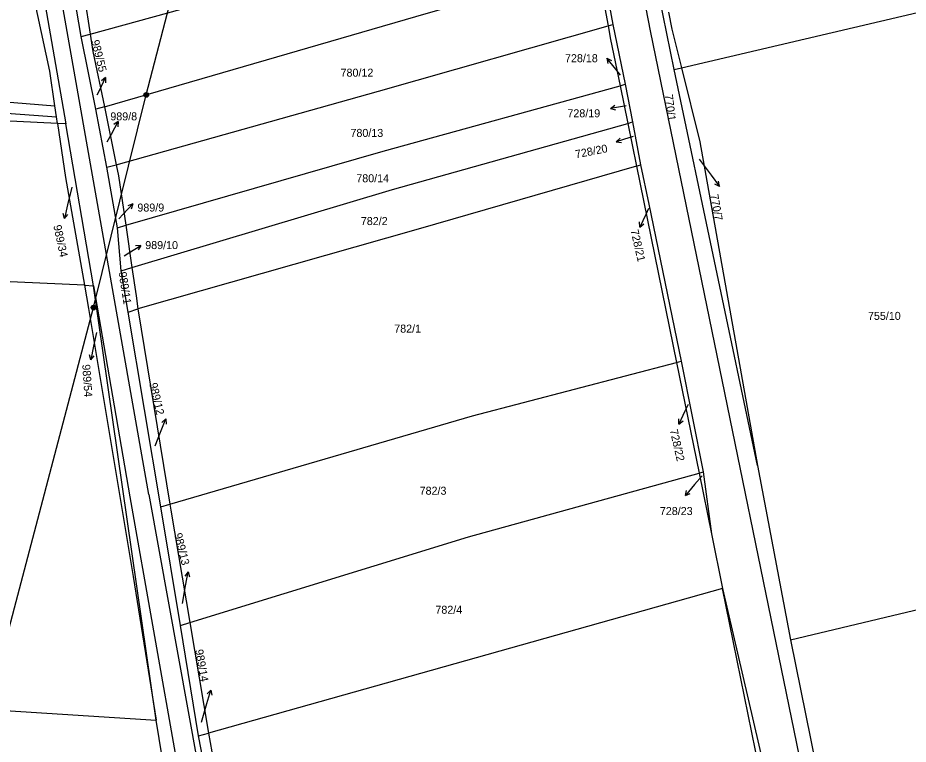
# Model space of a CAD drawing. Extents: x -757266 to -753360, y -1162585 to -1157740.
# Drawn here: x -756524.8 to -756335.8, y -1159717.8 to -1159563.7 of the extents above; entities that cross this region are included whole.
import ezdxf

# ---------------------------------------------------------------- set-up
doc = ezdxf.new("R2010")
doc.units = 0
for name, color, linetype in [('Hranice parcel', 7, 'Continuous'), ('Parcelní čísla', 7, 'Continuous'), ('Pop  PČ popisy', 7, 'Continuous'), ('Poz předměty', 7, 'Continuous'), ('Vnitřní kresba', 7, 'Continuous')]:
    doc.layers.add(name, color=color, linetype=linetype)

msp = doc.modelspace()

# ---------------------------------------------------------------- linework, layer by layer
at = {"layer": 'Hranice parcel'}
for p, q in [((-756385.47, -1159574.66), (-756393.52, -1159534.75)), ((-756401.94, -1159552.42), (-756399.5, -1159565.45)), ((-756400.87, -1159552.06), (-756398.46, -1159565.15)), ((-756511.33, -1159567.69), (-756513.72, -1159554.17)), ((-756511.52, -1159553.53), (-756509.42, -1159567.16)), ((-756383.94, -1159574.3), (-756293.81, -1159553.2)), ((-756399.5, -1159565.45), (-756398.46, -1159565.15)), ((-756398.46, -1159565.15), (-756395.84, -1159577.81)), ((-756511.33, -1159567.69), (-756509.42, -1159567.16)), ((-756508.27, -1159583.13), (-756511.33, -1159567.69)), ((-756651.67, -1159571.35), (-756516.91, -1159582.4)), ((-756385.47, -1159574.66), (-756383.94, -1159574.3)), ((-756367.8, -1159658.72), (-756385.47, -1159574.66)), ((-756396.96, -1159578.12), (-756395.84, -1159577.81)), ((-756396.96, -1159578.12), (-756395.33, -1159586.12)), ((-756395.84, -1159577.81), (-756394.28, -1159585.81)), ((-756506.43, -1159582.6), (-756508.27, -1159583.13)), ((-756506.43, -1159582.6), (-756503.91, -1159594.89)), ((-756505.91, -1159595.42), (-756508.27, -1159583.13)), ((-756514.64, -1159586.18), (-756516.36, -1159586.16)), ((-756508.72, -1159620.56), (-756514.64, -1159586.18)), ((-756395.33, -1159586.12), (-756394.28, -1159585.81)), ((-756395.33, -1159586.12), (-756393.48, -1159595.18)), ((-756394.28, -1159585.81), (-756392.6, -1159594.93)), ((-756505.91, -1159595.42), (-756503.91, -1159594.89)), ((-756503.65, -1159608.24), (-756505.91, -1159595.42)), ((-756393.48, -1159595.18), (-756392.6, -1159594.93)), ((-756393.48, -1159595.18), (-756384.98, -1159636.82)), ((-756503.65, -1159608.24), (-756501.89, -1159607.73)), ((-756502.84, -1159617.36), (-756503.65, -1159608.24)), ((-756501.89, -1159607.73), (-756500.59, -1159616.71)), ((-756502.84, -1159617.36), (-756500.59, -1159616.71)), ((-756501.36, -1159626.17), (-756502.84, -1159617.36)), ((-756510.66, -1159620.46), (-756508.72, -1159620.56)), ((-756495.4, -1159712.69), (-756508.72, -1159620.56)), ((-756501.36, -1159626.17), (-756499.3, -1159625.49)), ((-756494.42, -1159667.44), (-756501.36, -1159626.17)), ((-756499.3, -1159625.49), (-756492.55, -1159666.89)), ((-756384.98, -1159636.82), (-756384, -1159636.56)), ((-756384.98, -1159636.82), (-756380.19, -1159660.3)), ((-756384, -1159636.56), (-756379.3, -1159660.04)), ((-756380.19, -1159660.3), (-756379.3, -1159660.04)), ((-756380.19, -1159660.3), (-756377.55, -1159673.21)), ((-756379.3, -1159660.04), (-756377.55, -1159673.21)), ((-756367.8, -1159658.72), (-756360.76, -1159695.68)), ((-756494.42, -1159667.44), (-756492.55, -1159666.89)), ((-756490.28, -1159692.6), (-756494.42, -1159667.44)), ((-756377.55, -1159673.21), (-756375.18, -1159684.79)), ((-756375.18, -1159684.79), (-756484.29, -1159715.44)), ((-756360.76, -1159695.68), (-756319.01, -1159685.73)), ((-756490.28, -1159692.6), (-756488.28, -1159692.01)), ((-756488.28, -1159692.01), (-756484.29, -1159715.44)), ((-756486.43, -1159716.04), (-756490.28, -1159692.6)), ((-756360.76, -1159695.68), (-756351.9, -1159739.35)), ((-756486.43, -1159716.04), (-756484.29, -1159715.44)), ((-756472.19, -1159787.27), (-756486.43, -1159716.04))]:
    msp.add_line(p, q, dxfattribs=at)
for points in [[(-756345.38, -1159771.41), (-756348.49, -1159770.7), (-756390.5, -1159566.46), (-756429.95, -1159363.14)], [(-756516.91, -1159582.4), (-756517.98, -1159575.07), (-756525.87, -1159538.55), (-756531.41, -1159502.32), (-756536.4, -1159480.37), (-756540.71, -1159459.56), (-756542.58, -1159442.07), (-756542.22, -1159434.21), (-756539.13, -1159426.99), (-756537.05, -1159423.74)], [(-756509.42, -1159567.16), (-756449.95, -1159550.78), (-756404.85, -1159536.84)], [(-756506.43, -1159582.6), (-756440.27, -1159563.47), (-756401.94, -1159552.42)], [(-756386.69, -1159562.5), (-756385.98, -1159566.13), (-756383.94, -1159574.3)], [(-756503.91, -1159594.89), (-756448.26, -1159579.26), (-756399.5, -1159565.45)], [(-756399.5, -1159565.45), (-756398.97, -1159568.31), (-756396.96, -1159578.12)], [(-756509.42, -1159567.16), (-756508.85, -1159570.85), (-756506.43, -1159582.6)], [(-756516.36, -1159586.16), (-756555.4, -1159584.25), (-756628.04, -1159579.63), (-756713.21, -1159573.01), (-756720.17, -1159570.79), (-756720.69, -1159605.49)], [(-756383.94, -1159574.3), (-756380.01, -1159590.04), (-756367.8, -1159658.72)], [(-756501.89, -1159607.73), (-756447.27, -1159592.03), (-756396.96, -1159578.12)], [(-756516.36, -1159586.16), (-756516.56, -1159584.76), (-756516.91, -1159582.4)], [(-756516.36, -1159586.16), (-756514.69, -1159597.57), (-756510.66, -1159620.46)], [(-756500.59, -1159616.71), (-756445.25, -1159600.13), (-756395.33, -1159586.12)], [(-756503.91, -1159594.89), (-756503.42, -1159597.25), (-756501.89, -1159607.73)], [(-756393.48, -1159595.18), (-756439.83, -1159608.59), (-756499.3, -1159625.49)], [(-756392.6, -1159594.93), (-756390.85, -1159603.26), (-756384, -1159636.56)], [(-756510.66, -1159620.46), (-756554.92, -1159618.45), (-756640.19, -1159612.61), (-756720.69, -1159605.49)], [(-756500.59, -1159616.71), (-756499.71, -1159622.72), (-756499.3, -1159625.49)], [(-756510.66, -1159620.46), (-756509.8, -1159625.36), (-756500.31, -1159682.23), (-756495.4, -1159712.69)], [(-756492.55, -1159666.89), (-756428.31, -1159648.12), (-756384.98, -1159636.82)], [(-756488.28, -1159692.01), (-756429.13, -1159673.79), (-756380.19, -1159660.3)], [(-756492.55, -1159666.89), (-756492.35, -1159668.16), (-756488.28, -1159692.01)], [(-756361.22, -1159755.01), (-756366.61, -1159726.79), (-756375.18, -1159684.79)], [(-756375.18, -1159684.79), (-756364.29, -1159731.72), (-756359.48, -1159754.51)], [(-756723.07, -1159697.2), (-756619.28, -1159704.79), (-756495.4, -1159712.69)], [(-756491.97, -1159734.04), (-756492.25, -1159732.19), (-756495.4, -1159712.69)], [(-756484.29, -1159715.44), (-756482.93, -1159723.39), (-756476.86, -1159753.78), (-756470.52, -1159786.78)]]:
    msp.add_lwpolyline(points, dxfattribs=at)
at = {"layer": 'Pop  PČ popisy'}
for p, q in [((-756397.87, -1159574.63), (-756399.759, -1159572.298)), ((-756399.759, -1159572.298), (-756398.739, -1159572.761)), ((-756399.759, -1159572.298), (-756399.517, -1159573.391)), ((-756396.86, -1159575.89), (-756397.87, -1159574.63)), ((-756507.48, -1159579.11), (-756506.164, -1159576.413)), ((-756506.164, -1159576.413), (-756507.054, -1159577.093)), ((-756506.164, -1159576.413), (-756506.153, -1159577.532)), ((-756507.94, -1159580.06), (-756507.48, -1159579.11)), ((-756398.984, -1159582.929), (-756398.073, -1159582.278)), ((-756396.02, -1159582.46), (-756398.984, -1159582.929)), ((-756395.64, -1159582.4), (-756396.02, -1159582.46)), ((-756398.984, -1159582.929), (-756397.917, -1159583.267)), ((-756504.92, -1159588.38), (-756503.511, -1159585.73)), ((-756503.511, -1159585.73), (-756504.423, -1159586.379)), ((-756503.511, -1159585.73), (-756503.539, -1159586.85)), ((-756505.83, -1159590.06), (-756504.92, -1159588.38)), ((-756394.9, -1159589.14), (-756397.77, -1159590.017)), ((-756397.77, -1159590.017), (-756396.959, -1159589.246)), ((-756397.77, -1159590.017), (-756396.666, -1159590.203)), ((-756394.18, -1159588.92), (-756394.9, -1159589.14)), ((-756380.14, -1159593.69), (-756377.63, -1159597.08)), ((-756377.63, -1159597.08), (-756375.866, -1159599.508)), ((-756513.36, -1159599.66), (-756514.25, -1159603.38)), ((-756375.866, -1159599.508), (-756376.86, -1159598.992)), ((-756375.866, -1159599.508), (-756376.05, -1159598.403)), ((-756514.25, -1159603.38), (-756514.925, -1159606.304)), ((-756502.45, -1159605.4), (-756500.403, -1159603.205)), ((-756500.403, -1159603.205), (-756501.453, -1159603.596)), ((-756500.403, -1159603.205), (-756500.72, -1159604.279)), ((-756514.925, -1159606.304), (-756515.188, -1159605.216)), ((-756514.925, -1159606.304), (-756514.212, -1159605.441)), ((-756503.35, -1159606.38), (-756502.45, -1159605.4)), ((-756391.51, -1159605.43), (-756392.778, -1159608.15)), ((-756390.94, -1159604.2), (-756391.51, -1159605.43)), ((-756392.778, -1159608.15), (-756392.809, -1159607.031)), ((-756392.778, -1159608.15), (-756391.901, -1159607.454)), ((-756501.24, -1159613.61), (-756498.695, -1159612.02)), ((-756498.695, -1159612.02), (-756499.81, -1159612.126)), ((-756498.695, -1159612.02), (-756499.279, -1159612.975)), ((-756502.24, -1159614.23), (-756501.24, -1159613.61)), ((-756508.13, -1159630.46), (-756508.7, -1159633.35)), ((-756508.7, -1159633.35), (-756509.273, -1159636.296)), ((-756509.273, -1159636.296), (-756509.573, -1159635.217)), ((-756509.273, -1159636.296), (-756508.59, -1159635.408)), ((-756382.5, -1159645.72), (-756383.17, -1159647.17)), ((-756494.5, -1159651.6), (-756493.376, -1159648.818)), ((-756493.376, -1159648.818), (-756494.215, -1159649.558)), ((-756493.376, -1159648.818), (-756493.287, -1159649.934)), ((-756384.438, -1159649.89), (-756384.469, -1159648.771)), ((-756383.17, -1159647.17), (-756384.438, -1159649.89)), ((-756384.438, -1159649.89), (-756383.561, -1159649.194)), ((-756495.67, -1159654.5), (-756494.5, -1159651.6)), ((-756379.55, -1159660.85), (-756381.15, -1159662.75)), ((-756381.15, -1159662.75), (-756383.079, -1159665.049)), ((-756383.079, -1159665.049), (-756382.819, -1159663.96)), ((-756383.079, -1159665.049), (-756382.052, -1159664.604)), ((-756488.669, -1159681.265), (-756489.336, -1159682.164)), ((-756489.19, -1159684.22), (-756488.669, -1159681.265)), ((-756488.669, -1159681.265), (-756488.35, -1159682.338)), ((-756489.85, -1159687.99), (-756489.19, -1159684.22)), ((-756484.66, -1159709.21), (-756483.833, -1159706.325)), ((-756483.833, -1159706.325), (-756484.59, -1159707.15)), ((-756483.833, -1159706.325), (-756483.628, -1159707.426)), ((-756485.8, -1159713.14), (-756484.66, -1159709.21))]:
    msp.add_line(p, q, dxfattribs=at)
at = {"layer": 'Poz předměty'}
for p, q in [((-756497.52, -1159580.08), (-756477.46, -1159502.8)), ((-756508.73, -1159625.19), (-756497.52, -1159580.08)), ((-756531, -1159709.58), (-756508.73, -1159625.19))]:
    msp.add_line(p, q, dxfattribs=at)
for centre, radius in [((-756497.5234, -1159580.0799), 0.5), ((-756497.5234, -1159580.0799), 0.4), ((-756497.5234, -1159580.0799), 0.3), ((-756497.5234, -1159580.0799), 0.2), ((-756497.5234, -1159580.0799), 0.1), ((-756508.7334, -1159625.1899), 0.5), ((-756508.7334, -1159625.1899), 0.4), ((-756508.7334, -1159625.1899), 0.3), ((-756508.7334, -1159625.1899), 0.2), ((-756508.7334, -1159625.1899), 0.1)]:
    msp.add_circle(centre, radius, dxfattribs=at)
at = {"layer": 'Vnitřní kresba'}
for p, q in [((-756524.34, -1159529.88), (-756514.64, -1159586.18)), ((-756497.02, -1159664.83), (-756520.88, -1159529.27)), ((-756647.66, -1159574.82), (-756516.56, -1159584.76)), ((-756508.72, -1159620.56), (-756501.01, -1159665.34)), ((-756501.01, -1159665.34), (-756485.44, -1159753.5)), ((-756497.02, -1159664.83), (-756481.04, -1159752.69))]:
    msp.add_line(p, q, dxfattribs=at)

# ---------------------------------------------------------------- texts
at = {"layer": 'Parcelní čísla'}
for s, rotation, p in [('989/55', 284, (-756509.224, -1159568.625)), ('770/1', 277, (-756387.453, -1159580.043)), ('728/20', 10.999997, (-756406.308, -1159593.53)), ('770/7', 280, (-756377.795, -1159601.264)), ('989/34', 282, (-756517.258, -1159607.839)), ('728/21', 283, (-756394.741, -1159608.817)), ('989/11', 279, (-756503.419, -1159617.732)), ('989/54', 274, (-756511.132, -1159637.292)), ('989/12', 283, (-756496.898, -1159641.331)), ('728/22', 283, (-756386.411, -1159651.187)), ('989/13', 284, (-756491.634, -1159673.225)), ('989/14', 280, (-756487.157, -1159697.827))]:
    msp.add_text(s, height=1.7, rotation=rotation, dxfattribs=at).set_placement(p)
for s, p in [('728/18', (-756408.635, -1159573.14)), ('780/12', (-756456.28, -1159576.21)), ('989/8', (-756505.16, -1159585.48)), ('728/19', (-756408.125, -1159584.82)), ('780/13', (-756454.18, -1159588.99)), ('780/14', (-756452.94, -1159598.61)), ('989/9', (-756499.42, -1159604.82)), ('782/2', (-756451.98, -1159607.69)), ('989/10', (-756497.75, -1159612.78)), ('755/10', (-756344.32, -1159627.8)), ('782/1', (-756444.89, -1159630.5)), ('782/3', (-756439.5, -1159664.89)), ('728/23', (-756388.495, -1159669.198)), ('782/4', (-756436.15, -1159690.14))]:
    msp.add_text(s, height=1.7, dxfattribs=at).set_placement(p)

doc.saveas('drawing.dxf')
